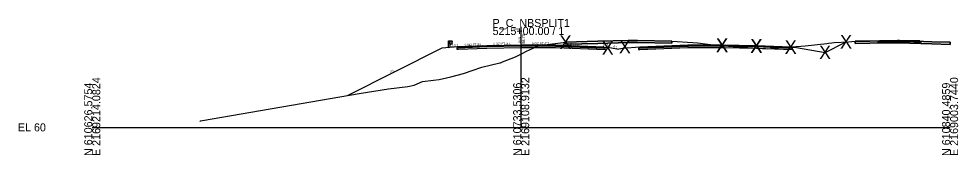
# Model space of a CAD drawing. Extents: x -26 to 1303, y -3010 to 12038.
# Drawn here: x 974.3 to 1302.8, y 8490.3 to 8537.8 of the extents above; entities that cross this region are included whole.
import ezdxf

# ---------------------------------------------------------------- set-up
doc = ezdxf.new("R2010")
doc.units = 0
for name, color, linetype in [('RD_GPK_XS_Cell', 7, 'Continuous'), ('RD_GPK_XS_Text_Node', 7, 'Continuous'), ('RD_XS_Base', 7, 'Continuous'), ('RD_XS_ExGround', 7, 'Continuous'), ('RD_XS_ExPaveRet', 7, 'Continuous'), ('RD_XS_GR', 7, 'Continuous'), ('RD_XS_Greenside', 7, 'Continuous'), ('RD_XS_Pave', 7, 'Continuous'), ('RD_XS_PaveOvlay_CP', 7, 'Continuous'), ('RD_XS_TieSlope', 7, 'Continuous'), ('RD_XS_TX_Elev_EX', 7, 'Continuous'), ('RD_XS_TX_Elev_PR', 7, 'Continuous'), ('RD_XS_TX_ShdSlope', 7, 'Continuous'), ('RD_XS_TX_Slope', 7, 'Continuous')]:
    doc.layers.add(name, color=color, linetype=linetype)

msp = doc.modelspace()

# ---------------------------------------------------------------- linework, layer by layer
at = {"layer": 'RD_GPK_XS_Cell'}
for p, q in [((1150, 8500), (1150, 8535)), ((1000, 8500), (1150, 8500)), ((1150, 8500), (1300, 8500))]:
    msp.add_line(p, q, dxfattribs=at)
at = {"layer": 'RD_XS_Base'}
for p, q in [((1274.86, 8529.81), (1275.36, 8529.82)), ((1274.86, 8529.31), (1274.86, 8529.81)), ((1275.36, 8529.32), (1274.86, 8529.31)), ((1275.36, 8529.82), (1277.36, 8529.86)), ((1277.36, 8529.36), (1275.36, 8529.32)), ((1277.36, 8529.86), (1282.36, 8529.96)), ((1282.36, 8529.46), (1277.36, 8529.36)), ((1282.36, 8530.1), (1282.36, 8530.12)), ((1282.36, 8530.12), (1282.36, 8529.57)), ((1282.36, 8529.96), (1282.36, 8530.1)), ((1286.63, 8529.88), (1282.36, 8529.96)), ((1282.36, 8529.96), (1282.36, 8529.46)), ((1282.36, 8529.57), (1282.36, 8529.46)), ((1282.36, 8529.46), (1286.63, 8529.38)), ((1287.36, 8529.86), (1286.63, 8529.88)), ((1286.63, 8529.38), (1287.36, 8529.36)), ((1287.65, 8529.86), (1287.36, 8529.86)), ((1287.36, 8529.36), (1287.72, 8529.36)), ((1289.36, 8529.82), (1287.65, 8529.86)), ((1287.72, 8529.36), (1289.86, 8529.31)), ((1289.43, 8529.82), (1289.36, 8529.82)), ((1289.86, 8529.81), (1289.43, 8529.82)), ((1289.86, 8529.38), (1289.86, 8529.81)), ((1289.86, 8529.31), (1289.86, 8529.38)), ((1128, 8527.74), (1127.5, 8527.72)), ((1127.5, 8527.72), (1127.5, 8527.22)), ((1127.5, 8527.22), (1128, 8527.24)), ((1127.5, 8527.22), (1127.5, 8527.22)), ((1138, 8528.14), (1128, 8527.74)), ((1128, 8527.74), (1128, 8527.74)), ((1128, 8527.74), (1128, 8527.74)), ((1128, 8527.24), (1138, 8527.64)), ((1128, 8527.24), (1128, 8527.24)), ((1150, 8528.38), (1138, 8528.14)), ((1138, 8527.64), (1150, 8527.88)), ((1138, 8527.64), (1138, 8527.64)), ((1150, 8528.38), (1150, 8528.54)), ((1150, 8528.54), (1150, 8527.88)), ((1150, 8528.38), (1150, 8528.38)), ((1150, 8528.38), (1150, 8528.38)), ((1162, 8528.32), (1150, 8528.38)), ((1150, 8527.88), (1150, 8528.38)), ((1150, 8528.38), (1150, 8528.38)), ((1150, 8528.38), (1150, 8528.38)), ((1150, 8527.88), (1150, 8527.88)), ((1150, 8527.88), (1150, 8527.88)), ((1150, 8527.88), (1162, 8527.82)), ((1150, 8527.88), (1150, 8527.88)), ((1178.9, 8527.65), (1162, 8528.32)), ((1162, 8527.82), (1179.4, 8527.13)), ((1164, 8528.24), (1164, 8528.24)), ((1164, 8527.74), (1164, 8527.74)), ((1179.4, 8527.63), (1178.9, 8527.65)), ((1178.9, 8527.65), (1178.9, 8527.65)), ((1179.4, 8527.13), (1179.4, 8527.63)), ((1179.4, 8527.63), (1179.4, 8527.63)), ((1191.5, 8527.65), (1191, 8527.63)), ((1191, 8527.63), (1191, 8527.63)), ((1191, 8527.63), (1191, 8527.13)), ((1191, 8527.13), (1191.5, 8527.15)), ((1191, 8527.13), (1191, 8527.13)), ((1191, 8527.13), (1191, 8527.13)), ((1208.33, 8528.32), (1191.5, 8527.65)), ((1191.5, 8527.15), (1208.33, 8527.82)), ((1191.51, 8527.65), (1191.5, 8527.65)), ((1191.5, 8527.15), (1191.51, 8527.15)), ((1220.33, 8528.38), (1208.33, 8528.32)), ((1208.35, 8528.32), (1208.33, 8528.32)), ((1208.33, 8527.82), (1220.33, 8527.88)), ((1208.33, 8527.82), (1208.35, 8527.82)), ((1220.33, 8528.38), (1220.33, 8528.54)), ((1220.33, 8528.54), (1220.33, 8527.88)), ((1220.33, 8527.88), (1220.33, 8528.38)), ((1232.33, 8528.14), (1220.33, 8528.38)), ((1220.33, 8528.38), (1220.33, 8528.38)), ((1220.33, 8527.88), (1220.33, 8527.88)), ((1220.33, 8527.88), (1220.33, 8527.88)), ((1220.33, 8527.88), (1232.33, 8527.64)), ((1244.33, 8527.66), (1232.33, 8528.14)), ((1232.33, 8528.14), (1232.33, 8528.14)), ((1232.33, 8527.64), (1232.33, 8527.64)), ((1232.33, 8527.64), (1244.83, 8527.14)), ((1244.83, 8527.64), (1244.33, 8527.66)), ((1244.33, 8527.66), (1244.33, 8527.66)), ((1244.83, 8527.14), (1244.83, 8527.64)), ((1244.83, 8527.64), (1244.83, 8527.64)), ((1244.83, 8527.14), (1244.83, 8527.14)), ((1244.83, 8527.14), (1244.83, 8527.14))]:
    msp.add_line(p, q, dxfattribs=at)
at = {"layer": 'RD_XS_ExGround'}
msp.add_lwpolyline([(1037.57, 8502.09), (1037.91, 8502.26), (1038.53, 8502.37), (1093.3, 8511.75), (1103.65, 8513.47), (1110.34, 8514.26), (1112.57, 8514.75), (1115.47, 8515.97), (1119.31, 8516.43), (1121.27, 8516.67), (1123.9, 8517.23), (1125.38, 8517.62), (1127.59, 8518.24), (1129.87, 8518.81), (1132.85, 8519.86), (1136.23, 8521.02), (1142.59, 8522.48), (1142.72, 8522.51), (1143.5, 8522.82), (1148, 8524.6), (1150.33, 8525.76), (1151.91, 8526.53), (1156.1, 8528.42), (1156.35, 8528.53), (1161.85, 8529.22), (1165.67, 8529.71), (1176.77, 8530.03), (1187.42, 8530.34), (1190.67, 8530.29), (1202.73, 8530.1), (1210.09, 8529.6), (1211.64, 8529.49), (1218.94, 8528.55), (1219.27, 8528.51), (1220.3, 8528.5), (1220.79, 8528.47), (1236.19, 8527.43), (1238.51, 8527.62), (1249.29, 8528.48), (1256.88, 8529.3), (1257.42, 8529.36), (1258.66, 8529.5), (1259.49, 8529.55), (1264.48, 8529.88), (1266.79, 8530.02), (1271.89, 8530.09), (1282.03, 8530.25), (1293.56, 8529.88), (1300, 8529.67)], dxfattribs=at)
at = {"layer": 'RD_XS_ExPaveRet'}
for p, q in [((1176.77, 8530.03), (1165.67, 8529.71)), ((1187.42, 8530.34), (1176.77, 8530.03)), ((1293.56, 8529.88), (1282.04, 8530.25)), ((1300, 8529.67), (1300, 8528.92)), ((1300, 8528.92), (1300, 8529.67))]:
    msp.add_line(p, q, dxfattribs=at)
for points in [[(1202.73, 8530.1), (1202.73, 8529.35), (1202.73, 8529.35), (1202.73, 8529.35), (1190.67, 8529.54), (1190.67, 8529.54), (1187.42, 8529.59), (1187.42, 8529.59), (1187.42, 8529.59), (1187.42, 8529.59), (1176.77, 8529.28), (1176.77, 8529.28), (1165.67, 8528.96), (1165.67, 8528.96), (1165.67, 8528.96), (1165.67, 8528.96), (1165.67, 8529.71), (1165.67, 8529.71), (1165.67, 8529.71), (1176.77, 8530.03), (1176.77, 8530.03), (1187.42, 8530.34), (1187.42, 8530.34), (1187.42, 8530.34), (1187.42, 8530.34), (1190.67, 8530.29), (1190.67, 8530.29), (1202.73, 8530.1), (1202.73, 8530.1)], [(1165.67, 8529.71), (1165.67, 8528.96), (1176.77, 8529.28), (1187.42, 8529.59), (1190.67, 8529.54), (1202.73, 8529.35), (1202.73, 8530.1), (1190.67, 8530.29), (1187.42, 8530.34)], [(1300, 8528.92), (1293.58, 8529.13), (1293.56, 8529.13), (1282.04, 8529.5), (1282.03, 8529.5), (1282.02, 8529.5), (1271.89, 8529.34), (1271.88, 8529.34), (1266.79, 8529.27), (1266.79, 8530.02), (1266.79, 8530.02), (1271.88, 8530.09), (1271.89, 8530.09), (1282.02, 8530.25), (1282.03, 8530.25), (1282.04, 8530.25), (1293.56, 8529.88), (1293.58, 8529.88), (1300, 8529.67)], [(1282.02, 8530.25), (1271.89, 8530.09), (1271.88, 8530.09), (1266.79, 8530.02), (1266.79, 8530.02), (1266.79, 8529.27), (1271.88, 8529.34), (1271.89, 8529.34), (1282.02, 8529.5), (1282.03, 8529.5), (1282.04, 8529.5), (1293.56, 8529.13), (1293.58, 8529.13), (1300, 8528.92)], [(1282.04, 8530.25), (1282.03, 8530.25), (1282.02, 8530.25)], [(1300, 8529.67), (1293.58, 8529.88), (1293.56, 8529.88)]]:
    msp.add_lwpolyline(points, dxfattribs=at)
at = {"layer": 'RD_XS_GR'}
for p, q in [((1124.56, 8527.79), (1124.56, 8530.22)), ((1124.56, 8530.22), (1124.81, 8530.22)), ((1124.81, 8530.22), (1125.06, 8530.22)), ((1125.06, 8530.22), (1125.06, 8527.83)), ((1125.06, 8529.06), (1125.06, 8530.22)), ((1125.06, 8530.22), (1125.73, 8530.22)), ((1125.73, 8529.06), (1125.06, 8529.06)), ((1125.73, 8530.22), (1125.73, 8529.06)), ((1125.73, 8530.22), (1125.73, 8530.22)), ((1125.73, 8530.22), (1125.73, 8530.22)), ((1125.73, 8530.22), (1125.73, 8529.06)), ((1126, 8529.93), (1125.73, 8530.22)), ((1125.73, 8529.64), (1126, 8529.93)), ((1126, 8529.35), (1125.73, 8529.64)), ((1125.73, 8529.64), (1125.73, 8529.64)), ((1125.73, 8529.06), (1126, 8529.35)), ((1126, 8529.93), (1126, 8529.93)), ((1126, 8529.35), (1126, 8529.35)), ((1125.06, 8527.83), (1124.56, 8527.79))]:
    msp.add_line(p, q, dxfattribs=at)
at = {"layer": 'RD_XS_Greenside'}
for p, q in [((1256.33, 8526.16), (1263.68, 8529.83)), ((1122.25, 8527.6), (1089.12, 8511.04)), ((1180.9, 8527.81), (1184.15, 8527.26)), ((1185.5, 8527.49), (1184.15, 8527.26)), ((1246.33, 8527.82), (1256.33, 8526.16))]:
    msp.add_line(p, q, dxfattribs=at)
at = {"layer": 'RD_XS_Pave'}
for p, q in [((1275.71, 8530.15), (1275.36, 8530.14)), ((1275.36, 8530.14), (1275.36, 8530.11)), ((1275.36, 8530.11), (1275.36, 8529.98)), ((1277.36, 8530.02), (1275.36, 8529.98)), ((1275.36, 8529.98), (1275.71, 8529.99)), ((1275.36, 8529.98), (1275.36, 8529.82)), ((1275.36, 8529.82), (1277.36, 8529.86)), ((1277.36, 8530.18), (1275.71, 8530.15)), ((1275.71, 8529.99), (1277.36, 8530.02)), ((1281.55, 8530.26), (1277.36, 8530.18)), ((1282.36, 8530.12), (1277.36, 8530.02)), ((1277.36, 8530.02), (1281.55, 8530.11)), ((1277.36, 8529.86), (1282.36, 8529.96)), ((1282.36, 8530.28), (1281.55, 8530.26)), ((1281.55, 8530.11), (1282.36, 8530.12)), ((1286.63, 8530.2), (1282.36, 8530.28)), ((1282.36, 8530.12), (1286.63, 8530.04)), ((1287.36, 8530.02), (1282.36, 8530.12)), ((1282.36, 8530.12), (1282.36, 8529.96)), ((1282.36, 8529.96), (1282.36, 8530.12)), ((1282.36, 8529.96), (1287.36, 8529.86)), ((1287.36, 8530.18), (1286.63, 8530.2)), ((1286.63, 8530.04), (1287.36, 8530.02)), ((1287.65, 8530.17), (1287.36, 8530.18)), ((1287.36, 8530.02), (1287.65, 8530.02)), ((1289.36, 8529.98), (1287.36, 8530.02)), ((1287.36, 8529.86), (1289.36, 8529.82)), ((1289.36, 8530.14), (1287.65, 8530.17)), ((1287.65, 8530.02), (1289.36, 8529.98)), ((1289.36, 8530), (1289.36, 8530.14)), ((1289.36, 8529.98), (1289.36, 8530)), ((1289.36, 8529.82), (1289.36, 8529.98)), ((1138, 8528.46), (1128, 8528.06)), ((1138, 8528.3), (1128, 8527.9)), ((1128, 8527.9), (1138, 8528.3)), ((1128, 8527.74), (1138, 8528.14)), ((1128, 8528.06), (1128, 8528.06)), ((1128, 8528.06), (1128, 8528.06)), ((1128, 8528.06), (1128, 8527.9)), ((1128, 8527.9), (1128, 8527.9)), ((1128, 8527.9), (1128, 8527.9)), ((1128, 8527.9), (1128, 8527.74)), ((1128, 8527.9), (1128, 8527.9)), ((1128, 8527.74), (1128, 8527.74)), ((1150, 8528.7), (1138, 8528.46)), ((1150, 8528.54), (1138, 8528.3)), ((1138, 8528.3), (1150, 8528.54)), ((1138, 8528.14), (1150, 8528.38)), ((1162, 8528.64), (1150, 8528.7)), ((1150, 8528.7), (1150, 8528.7)), ((1150, 8528.7), (1150, 8528.7)), ((1162, 8528.48), (1150, 8528.54)), ((1150, 8528.54), (1150, 8528.54)), ((1150, 8528.54), (1150, 8528.54)), ((1150, 8528.54), (1150, 8528.38)), ((1150, 8528.38), (1150, 8528.54)), ((1150, 8528.54), (1150, 8528.54)), ((1150, 8528.54), (1150, 8528.54)), ((1150, 8528.54), (1150, 8528.54)), ((1150, 8528.54), (1162, 8528.48)), ((1150, 8528.38), (1150, 8528.38)), ((1150, 8528.38), (1162, 8528.32)), ((1150, 8528.38), (1150, 8528.38)), ((1150, 8528.38), (1150, 8528.38)), ((1178.9, 8527.97), (1162, 8528.64)), ((1178.9, 8527.81), (1162, 8528.48)), ((1162, 8528.48), (1178.9, 8527.81)), ((1162, 8528.32), (1178.9, 8527.65)), ((1164, 8528.56), (1164, 8528.56)), ((1164, 8528.4), (1164, 8528.4)), ((1164, 8528.4), (1164, 8528.4)), ((1164, 8528.24), (1164, 8528.24)), ((1178.9, 8527.81), (1178.9, 8527.97)), ((1178.9, 8527.97), (1178.9, 8527.97)), ((1178.9, 8527.65), (1178.9, 8527.81)), ((1178.9, 8527.81), (1178.9, 8527.81)), ((1208.33, 8528.64), (1191.5, 8527.97)), ((1208.33, 8528.48), (1191.5, 8527.81)), ((1191.5, 8527.81), (1208.33, 8528.48)), ((1191.5, 8527.65), (1208.33, 8528.32)), ((1191.51, 8527.97), (1191.5, 8527.97)), ((1191.5, 8527.97), (1191.5, 8527.81)), ((1191.51, 8527.81), (1191.5, 8527.81)), ((1191.5, 8527.81), (1191.5, 8527.65)), ((1191.5, 8527.81), (1191.5, 8527.81)), ((1191.5, 8527.81), (1191.51, 8527.81)), ((1191.5, 8527.65), (1191.5, 8527.65)), ((1191.5, 8527.65), (1191.51, 8527.65)), ((1220.33, 8528.7), (1208.33, 8528.64)), ((1208.35, 8528.64), (1208.33, 8528.64)), ((1220.33, 8528.54), (1208.33, 8528.48)), ((1208.33, 8528.48), (1220.33, 8528.54)), ((1208.35, 8528.48), (1208.33, 8528.48)), ((1208.33, 8528.48), (1208.35, 8528.48)), ((1208.33, 8528.32), (1220.33, 8528.38)), ((1208.33, 8528.32), (1208.35, 8528.32)), ((1232.33, 8528.46), (1220.33, 8528.7)), ((1220.33, 8528.38), (1220.33, 8528.54)), ((1232.33, 8528.3), (1220.33, 8528.54)), ((1220.33, 8528.54), (1220.33, 8528.38)), ((1220.33, 8528.54), (1232.33, 8528.3)), ((1220.33, 8528.38), (1220.33, 8528.38)), ((1220.33, 8528.38), (1220.33, 8528.38)), ((1220.33, 8528.38), (1232.33, 8528.14)), ((1244.33, 8527.98), (1232.33, 8528.46)), ((1232.33, 8528.46), (1232.33, 8528.46)), ((1244.33, 8527.82), (1232.33, 8528.3)), ((1232.33, 8528.3), (1232.33, 8528.3)), ((1232.33, 8528.3), (1232.33, 8528.3)), ((1232.33, 8528.3), (1244.33, 8527.82)), ((1232.33, 8528.14), (1232.33, 8528.14)), ((1232.33, 8528.14), (1244.33, 8527.66)), ((1244.33, 8527.82), (1244.33, 8527.98)), ((1244.33, 8527.98), (1244.33, 8527.98)), ((1244.33, 8527.66), (1244.33, 8527.82)), ((1244.33, 8527.82), (1244.33, 8527.82)), ((1244.33, 8527.82), (1244.33, 8527.82)), ((1244.33, 8527.82), (1244.33, 8527.82)), ((1244.33, 8527.66), (1244.33, 8527.66)), ((1244.33, 8527.66), (1244.33, 8527.66))]:
    msp.add_line(p, q, dxfattribs=at)
at = {"layer": 'RD_XS_PaveOvlay_CP'}
for p, q in [((1275.36, 8530.14), (1277.36, 8530.18)), ((1277.36, 8530.18), (1282.36, 8530.28)), ((1282.36, 8530.28), (1287.36, 8530.18)), ((1287.36, 8530.18), (1289.36, 8530.14)), ((1138, 8528.46), (1128, 8528.06)), ((1128, 8528.06), (1128, 8528.06)), ((1150, 8528.7), (1138, 8528.46)), ((1162, 8528.64), (1150, 8528.7)), ((1150, 8528.7), (1150, 8528.7)), ((1150, 8528.7), (1150, 8528.7)), ((1178.9, 8527.97), (1162, 8528.64)), ((1164, 8528.56), (1164, 8528.56)), ((1208.33, 8528.64), (1191.5, 8527.97)), ((1191.51, 8527.97), (1191.5, 8527.97)), ((1220.33, 8528.7), (1208.33, 8528.64)), ((1208.35, 8528.64), (1208.33, 8528.64)), ((1232.33, 8528.46), (1220.33, 8528.7)), ((1244.33, 8527.98), (1232.33, 8528.46)), ((1232.33, 8528.46), (1232.33, 8528.46)), ((1244.33, 8527.98), (1244.33, 8527.98))]:
    msp.add_line(p, q, dxfattribs=at)
at = {"layer": 'RD_XS_TieSlope'}
for p, q in [((1128, 8528.06), (1122.25, 8527.6)), ((1178.9, 8527.97), (1180.9, 8527.81)), ((1191.5, 8527.97), (1185.5, 8527.49)), ((1244.33, 8527.98), (1246.33, 8527.82))]:
    msp.add_line(p, q, dxfattribs=at)

# ---------------------------------------------------------------- texts
at = {"layer": 'RD_GPK_XS_Cell'}
for s, p in [('P_C_NBSPLIT1', (1140, 8535)), ('5215+00.00 / 1', (1140, 8532.2)), ('EL 60', (974, 8498.6))]:
    msp.add_text(s, height=2.8, dxfattribs=at).set_placement(p)
for s, p in [('E 2169214.0824', (1002.8, 8490)), ('E 2169108.9132', (1152.8, 8490)), ('E 2169003.7440', (1302.8, 8490)), ('N 610626.5754', (1000, 8490)), ('N 610733.5306', (1150, 8490)), ('N 610840.4859', (1300, 8490))]:
    msp.add_text(s, height=2.8, rotation=90, dxfattribs=at).set_placement(p)
at = {"layer": 'RD_GPK_XS_Text_Node'}
for p in [(1163.41, 8527.35), (1261.52, 8527.49), (1178.17, 8525.3), (1184.17, 8525.78), (1218.17, 8526.36), (1218.17, 8526.2), (1230.17, 8526.12), (1230.17, 8525.96), (1242.17, 8525.64), (1254.17, 8523.81)]:
    msp.add_text('X', height=4.69, dxfattribs=at).set_placement(p)
at = {"layer": 'RD_XS_TX_Elev_EX'}
msp.add_text('85.62', height=0.6, rotation=90, dxfattribs=at).set_placement((1149.67, 8529.47))
at = {"layer": 'RD_XS_TX_Elev_PR'}
msp.add_text('88.70', height=1, rotation=90, dxfattribs=at).set_placement((1151.32, 8529.08))
at = {"layer": 'RD_XS_TX_ShdSlope'}
for rotation, p in [(4.5739, (1125.19, 8528.06)), (355.4261, (1178.43, 8528.33))]:
    msp.add_text('12.5:1', height=0.75, rotation=rotation, dxfattribs=at).set_placement(p)
at = {"layer": 'RD_XS_TX_Slope'}
for s, rotation, p in [('0.040 FT./FT.', 2.2906, (1130.25, 8528.37)), ('0.020 FT./FT.', 1.1458, (1140.25, 8528.72)), ('0.005 FT./FT.', 359.7156, (1153.73, 8528.88)), ('0.040 FT./FT.', 357.7094, (1165.26, 8528.73)), ('6:1', 350.5377, (1182.21, 8527.8)), ('2:1', 26.5651, (1104.36, 8518.94))]:
    msp.add_text(s, height=0.75, rotation=rotation, dxfattribs=at).set_placement(p)

doc.saveas('drawing.dxf')
